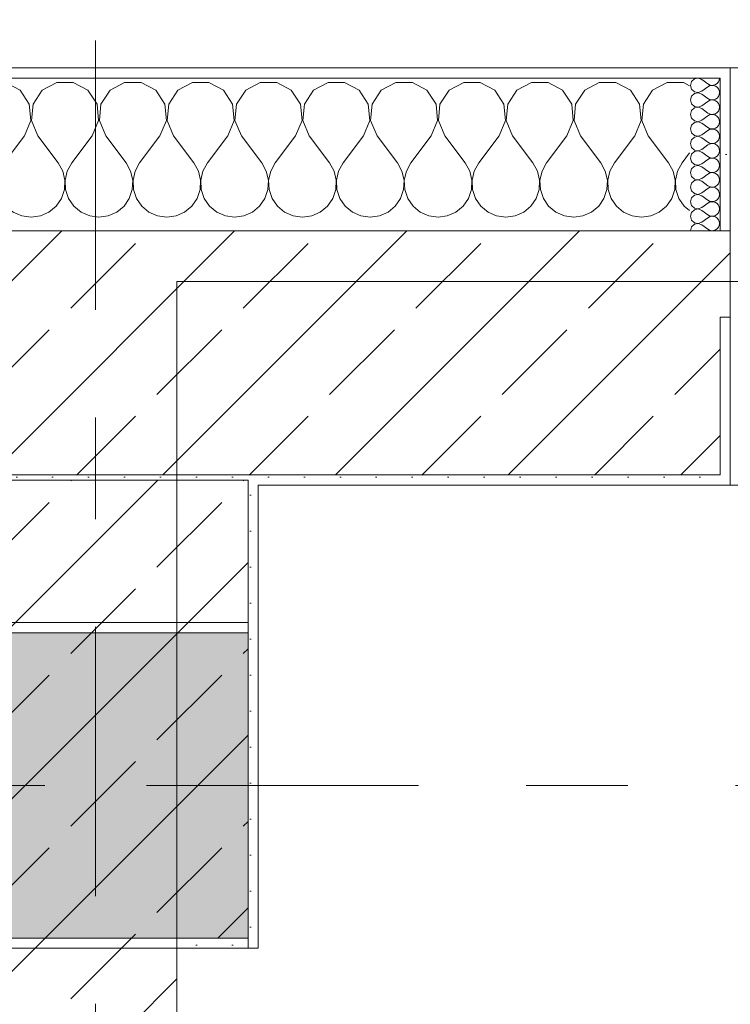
# Model space of a CAD drawing. Header units: metres. Extents: x -3.6 to 84.5, y -11 to 16.8.
# Tile 317 of 389: x 47.255 to 47.954, y 12.935 to 13.902. Entities that reach past the tile are written whole.
import ezdxf

# ---------------------------------------------------------------- set-up
doc = ezdxf.new("R2010")
doc.units = ezdxf.units.M
doc.header["$MEASUREMENT"] = 0
doc.linetypes.add('Achse', pattern=[0.2, 0.1, -0.05, 0, -0.05])
doc.linetypes.add('Strichlinie doppelt', pattern=[0.546806, 0.264583, -0.105833, 0.070556, -0.105833])
for name, color, linetype in [('451 - Universal.Achsen Raster', 7, 'Continuous'), ('604 - Struktur.Wand Aussen', 7, 'Continuous'), ('605 - Struktur.Wand Innen', 7, 'Continuous'), ('607 - Struktur.Stütze', 7, 'Continuous'), ('608 - Struktur.Träger', 7, 'Continuous'), ('610 - Struktur.Treppe_ Rampe', 7, 'Continuous')]:
    doc.layers.add(name, color=color, linetype=linetype)
pattern_1 = [(45, (0, 0), (-0.0848528, 0.0848528), []), (45, (-0.04243, 0.04243), (-0.0848528, 0.0848528), [0.09, -0.03])]
pattern_2 = [(45, (0, 0), (-0.01767767, 0.01767767), [0, -0.025])]
pattern_3 = [(0, (0, 0), (0, 0.08660254), [0, -0.05]), (0, (0.025, 0.0433), (0, 0.08660254), [0, -0.05])]

# ---------------------------------------------------------------- blocks, each defined once
blk = doc.blocks.new('*X43')
at = {"layer": '604 - Struktur.Wand Aussen', "color": 7, "linetype": 'Continuous', "lineweight": 5}
for p, q in [((46.75855, 13.84066), (46.75, 13.83608)), ((46.77479, 13.84066), (46.75855, 13.84066)), ((46.7891, 13.83299), (46.77479, 13.84066)), ((46.82521, 13.84066), (46.8109, 13.83299)), ((46.84145, 13.84066), (46.82521, 13.84066)), ((46.85576, 13.83299), (46.84145, 13.84066)), ((46.89188, 13.84066), (46.87757, 13.83299)), ((46.90812, 13.84066), (46.89188, 13.84066)), ((46.92243, 13.83299), (46.90812, 13.84066)), ((46.95855, 13.84066), (46.94424, 13.83299)), ((46.97479, 13.84066), (46.95855, 13.84066)), ((46.9891, 13.83299), (46.97479, 13.84066)), ((47.02521, 13.84066), (47.0109, 13.83299)), ((47.04145, 13.84066), (47.02521, 13.84066)), ((47.05576, 13.83299), (47.04145, 13.84066)), ((47.09188, 13.84066), (47.07757, 13.83299)), ((47.10812, 13.84066), (47.09188, 13.84066)), ((47.12243, 13.83299), (47.10812, 13.84066)), ((47.15855, 13.84066), (47.14424, 13.83299)), ((47.17479, 13.84066), (47.15855, 13.84066)), ((47.1891, 13.83299), (47.17479, 13.84066)), ((47.22521, 13.84066), (47.2109, 13.83299)), ((47.24145, 13.84066), (47.22521, 13.84066)), ((47.25576, 13.83299), (47.24145, 13.84066)), ((47.29188, 13.84066), (47.27757, 13.83299)), ((47.30812, 13.84066), (47.29188, 13.84066)), ((47.32243, 13.83299), (47.30812, 13.84066)), ((47.35855, 13.84066), (47.34424, 13.83299)), ((47.37479, 13.84066), (47.35855, 13.84066)), ((47.3891, 13.83299), (47.37479, 13.84066)), ((47.42521, 13.84066), (47.4109, 13.83299)), ((47.44145, 13.84066), (47.42521, 13.84066)), ((47.45576, 13.83299), (47.44145, 13.84066)), ((47.49188, 13.84066), (47.47757, 13.83299)), ((47.50812, 13.84066), (47.49188, 13.84066)), ((47.52243, 13.83299), (47.50812, 13.84066)), ((47.55855, 13.84066), (47.54424, 13.83299)), ((47.57479, 13.84066), (47.55855, 13.84066)), ((47.5891, 13.83299), (47.57479, 13.84066)), ((47.62521, 13.84066), (47.6109, 13.83299)), ((47.64145, 13.84066), (47.62521, 13.84066)), ((47.65576, 13.83299), (47.64145, 13.84066)), ((47.69188, 13.84066), (47.67757, 13.83299)), ((47.70812, 13.84066), (47.69188, 13.84066)), ((47.72243, 13.83299), (47.70812, 13.84066)), ((47.75855, 13.84066), (47.74424, 13.83299)), ((47.77479, 13.84066), (47.75855, 13.84066)), ((47.7891, 13.83299), (47.77479, 13.84066)), ((47.82521, 13.84066), (47.8109, 13.83299)), ((47.84145, 13.84066), (47.82521, 13.84066)), ((47.85576, 13.83299), (47.84145, 13.84066)), ((47.89188, 13.84066), (47.87757, 13.83299)), ((47.90812, 13.84066), (47.89188, 13.84066)), ((47.91399, 13.83752), (47.90812, 13.84066)), ((46.79808, 13.81947), (46.7891, 13.83299)), ((46.8109, 13.83299), (46.80192, 13.81947)), ((46.86475, 13.81947), (46.85576, 13.83299)), ((46.87757, 13.83299), (46.86858, 13.81947)), ((46.93142, 13.81947), (46.92243, 13.83299)), ((46.94424, 13.83299), (46.93525, 13.81947)), ((46.99808, 13.81947), (46.9891, 13.83299)), ((47.0109, 13.83299), (47.00192, 13.81947)), ((47.06475, 13.81947), (47.05576, 13.83299)), ((47.07757, 13.83299), (47.06858, 13.81947)), ((47.13142, 13.81947), (47.12243, 13.83299)), ((47.14424, 13.83299), (47.13525, 13.81947)), ((47.19808, 13.81947), (47.1891, 13.83299)), ((47.2109, 13.83299), (47.20192, 13.81947)), ((47.26475, 13.81947), (47.25576, 13.83299)), ((47.27757, 13.83299), (47.26858, 13.81947)), ((47.33142, 13.81947), (47.32243, 13.83299)), ((47.34424, 13.83299), (47.33525, 13.81947)), ((47.39808, 13.81947), (47.3891, 13.83299)), ((47.4109, 13.83299), (47.40192, 13.81947)), ((47.46475, 13.81947), (47.45576, 13.83299)), ((47.47757, 13.83299), (47.46858, 13.81947)), ((47.53142, 13.81947), (47.52243, 13.83299)), ((47.54424, 13.83299), (47.53525, 13.81947)), ((47.59808, 13.81947), (47.5891, 13.83299)), ((47.6109, 13.83299), (47.60192, 13.81947)), ((47.66475, 13.81947), (47.65576, 13.83299)), ((47.67757, 13.83299), (47.66858, 13.81947)), ((47.73142, 13.81947), (47.72243, 13.83299)), ((47.74424, 13.83299), (47.73525, 13.81947)), ((47.79808, 13.81947), (47.7891, 13.83299)), ((47.8109, 13.83299), (47.80192, 13.81947)), ((47.86475, 13.81947), (47.85576, 13.83299)), ((47.87757, 13.83299), (47.86858, 13.81947)), ((46.79962, 13.8033), (46.79808, 13.81947)), ((46.80192, 13.81947), (46.80038, 13.8033)), ((46.86629, 13.8033), (46.86475, 13.81947)), ((46.86858, 13.81947), (46.86705, 13.8033)), ((46.93295, 13.8033), (46.93142, 13.81947)), ((46.93525, 13.81947), (46.93371, 13.8033)), ((46.99962, 13.8033), (46.99808, 13.81947)), ((47.00192, 13.81947), (47.00038, 13.8033)), ((47.06629, 13.8033), (47.06475, 13.81947)), ((47.06858, 13.81947), (47.06705, 13.8033)), ((47.13295, 13.8033), (47.13142, 13.81947)), ((47.13525, 13.81947), (47.13371, 13.8033)), ((47.19962, 13.8033), (47.19808, 13.81947)), ((47.20192, 13.81947), (47.20038, 13.8033)), ((47.26629, 13.8033), (47.26475, 13.81947)), ((47.26858, 13.81947), (47.26705, 13.8033)), ((47.33295, 13.8033), (47.33142, 13.81947)), ((47.33525, 13.81947), (47.33371, 13.8033)), ((47.39962, 13.8033), (47.39808, 13.81947)), ((47.40192, 13.81947), (47.40038, 13.8033)), ((47.46629, 13.8033), (47.46475, 13.81947)), ((47.46858, 13.81947), (47.46705, 13.8033)), ((47.53295, 13.8033), (47.53142, 13.81947)), ((47.53525, 13.81947), (47.53371, 13.8033)), ((47.59962, 13.8033), (47.59808, 13.81947)), ((47.60192, 13.81947), (47.60038, 13.8033)), ((47.66629, 13.8033), (47.66475, 13.81947)), ((47.66858, 13.81947), (47.66705, 13.8033)), ((47.73295, 13.8033), (47.73142, 13.81947)), ((47.73525, 13.81947), (47.73371, 13.8033)), ((47.79962, 13.8033), (47.79808, 13.81947)), ((47.80192, 13.81947), (47.80038, 13.8033)), ((47.86629, 13.8033), (47.86475, 13.81947)), ((47.86858, 13.81947), (47.86705, 13.8033)), ((46.79333, 13.78833), (46.79962, 13.8033)), ((46.80038, 13.8033), (46.80667, 13.78833)), ((46.86, 13.78833), (46.86629, 13.8033)), ((46.86705, 13.8033), (46.87333, 13.78833)), ((46.92667, 13.78833), (46.93295, 13.8033)), ((46.93371, 13.8033), (46.94, 13.78833)), ((46.99333, 13.78833), (46.99962, 13.8033)), ((47.00038, 13.8033), (47.00667, 13.78833)), ((47.06, 13.78833), (47.06629, 13.8033)), ((47.06705, 13.8033), (47.07333, 13.78833)), ((47.12667, 13.78833), (47.13295, 13.8033)), ((47.13371, 13.8033), (47.14, 13.78833)), ((47.19333, 13.78833), (47.19962, 13.8033)), ((47.20038, 13.8033), (47.20667, 13.78833)), ((47.26, 13.78833), (47.26629, 13.8033)), ((47.26705, 13.8033), (47.27333, 13.78833)), ((47.32667, 13.78833), (47.33295, 13.8033)), ((47.33371, 13.8033), (47.34, 13.78833)), ((47.39333, 13.78833), (47.39962, 13.8033)), ((47.40038, 13.8033), (47.40667, 13.78833)), ((47.46, 13.78833), (47.46629, 13.8033)), ((47.46705, 13.8033), (47.47333, 13.78833)), ((47.52667, 13.78833), (47.53295, 13.8033)), ((47.53371, 13.8033), (47.54, 13.78833)), ((47.59333, 13.78833), (47.59962, 13.8033)), ((47.60038, 13.8033), (47.60667, 13.78833)), ((47.66, 13.78833), (47.66629, 13.8033)), ((47.66705, 13.8033), (47.67333, 13.78833)), ((47.72667, 13.78833), (47.73295, 13.8033)), ((47.73371, 13.8033), (47.74, 13.78833)), ((47.79333, 13.78833), (47.79962, 13.8033)), ((47.80038, 13.8033), (47.80667, 13.78833)), ((47.86, 13.78833), (47.86629, 13.8033)), ((47.86705, 13.8033), (47.87333, 13.78833)), ((46.79333, 13.78833), (46.77333, 13.76167)), ((46.80667, 13.78833), (46.82667, 13.76167)), ((46.86, 13.78833), (46.84, 13.76167)), ((46.87333, 13.78833), (46.89333, 13.76167)), ((46.92667, 13.78833), (46.90667, 13.76167)), ((46.94, 13.78833), (46.96, 13.76167)), ((46.99333, 13.78833), (46.97333, 13.76167)), ((47.00667, 13.78833), (47.02667, 13.76167)), ((47.06, 13.78833), (47.04, 13.76167)), ((47.07333, 13.78833), (47.09333, 13.76167)), ((47.12667, 13.78833), (47.10667, 13.76167)), ((47.14, 13.78833), (47.16, 13.76167)), ((47.19333, 13.78833), (47.17333, 13.76167)), ((47.20667, 13.78833), (47.22667, 13.76167)), ((47.26, 13.78833), (47.24, 13.76167)), ((47.27333, 13.78833), (47.29333, 13.76167)), ((47.32667, 13.78833), (47.30667, 13.76167)), ((47.34, 13.78833), (47.36, 13.76167)), ((47.39333, 13.78833), (47.37333, 13.76167)), ((47.40667, 13.78833), (47.42667, 13.76167)), ((47.46, 13.78833), (47.44, 13.76167)), ((47.47333, 13.78833), (47.49333, 13.76167)), ((47.52667, 13.78833), (47.50667, 13.76167)), ((47.54, 13.78833), (47.56, 13.76167)), ((47.59333, 13.78833), (47.57333, 13.76167)), ((47.60667, 13.78833), (47.62667, 13.76167)), ((47.66, 13.78833), (47.64, 13.76167)), ((47.67333, 13.78833), (47.69333, 13.76167)), ((47.72667, 13.78833), (47.70667, 13.76167)), ((47.74, 13.78833), (47.76, 13.76167)), ((47.79333, 13.78833), (47.77333, 13.76167)), ((47.80667, 13.78833), (47.82667, 13.76167)), ((47.86, 13.78833), (47.84, 13.76167)), ((47.87333, 13.78833), (47.89333, 13.76167)), ((46.75, 13.775), (46.76, 13.76167)), ((47.91399, 13.77143), (47.90667, 13.76167)), ((46.76445, 13.75362), (46.76, 13.76167)), ((46.77333, 13.76167), (46.76888, 13.75362)), ((46.83112, 13.75362), (46.82667, 13.76167)), ((46.84, 13.76167), (46.83555, 13.75362)), ((46.89778, 13.75362), (46.89333, 13.76167)), ((46.90667, 13.76167), (46.90222, 13.75362)), ((46.96445, 13.75362), (46.96, 13.76167)), ((46.97333, 13.76167), (46.96888, 13.75362)), ((47.03112, 13.75362), (47.02667, 13.76167)), ((47.04, 13.76167), (47.03555, 13.75362)), ((47.09778, 13.75362), (47.09333, 13.76167)), ((47.10667, 13.76167), (47.10222, 13.75362)), ((47.16445, 13.75362), (47.16, 13.76167)), ((47.17333, 13.76167), (47.16888, 13.75362)), ((47.23112, 13.75362), (47.22667, 13.76167)), ((47.24, 13.76167), (47.23555, 13.75362)), ((47.29778, 13.75362), (47.29333, 13.76167)), ((47.30667, 13.76167), (47.30222, 13.75362)), ((47.36445, 13.75362), (47.36, 13.76167)), ((47.37333, 13.76167), (47.36888, 13.75362)), ((47.43112, 13.75362), (47.42667, 13.76167)), ((47.44, 13.76167), (47.43555, 13.75362)), ((47.49778, 13.75362), (47.49333, 13.76167)), ((47.50667, 13.76167), (47.50222, 13.75362)), ((47.56445, 13.75362), (47.56, 13.76167)), ((47.57333, 13.76167), (47.56888, 13.75362)), ((47.63112, 13.75362), (47.62667, 13.76167)), ((47.64, 13.76167), (47.63555, 13.75362)), ((47.69778, 13.75362), (47.69333, 13.76167)), ((47.70667, 13.76167), (47.70222, 13.75362)), ((47.76445, 13.75362), (47.76, 13.76167)), ((47.77333, 13.76167), (47.76888, 13.75362)), ((47.83112, 13.75362), (47.82667, 13.76167)), ((47.84, 13.76167), (47.83555, 13.75362)), ((47.89778, 13.75362), (47.89333, 13.76167)), ((47.90667, 13.76167), (47.90222, 13.75362)), ((46.76653, 13.74466), (46.76445, 13.75362)), ((46.76888, 13.75362), (46.7668, 13.74466)), ((46.8332, 13.74466), (46.83112, 13.75362)), ((46.83555, 13.75362), (46.83347, 13.74466)), ((46.89987, 13.74466), (46.89778, 13.75362)), ((46.90222, 13.75362), (46.90013, 13.74466)), ((46.96653, 13.74466), (46.96445, 13.75362)), ((46.96888, 13.75362), (46.9668, 13.74466)), ((47.0332, 13.74466), (47.03112, 13.75362)), ((47.03555, 13.75362), (47.03347, 13.74466)), ((47.09987, 13.74466), (47.09778, 13.75362)), ((47.10222, 13.75362), (47.10013, 13.74466)), ((47.16653, 13.74466), (47.16445, 13.75362)), ((47.16888, 13.75362), (47.1668, 13.74466)), ((47.2332, 13.74466), (47.23112, 13.75362)), ((47.23555, 13.75362), (47.23347, 13.74466)), ((47.29987, 13.74466), (47.29778, 13.75362)), ((47.30222, 13.75362), (47.30013, 13.74466)), ((47.36653, 13.74466), (47.36445, 13.75362)), ((47.36888, 13.75362), (47.3668, 13.74466)), ((47.4332, 13.74466), (47.43112, 13.75362)), ((47.43555, 13.75362), (47.43347, 13.74466)), ((47.49987, 13.74466), (47.49778, 13.75362)), ((47.50222, 13.75362), (47.50013, 13.74466)), ((47.56653, 13.74466), (47.56445, 13.75362)), ((47.56888, 13.75362), (47.5668, 13.74466)), ((47.6332, 13.74466), (47.63112, 13.75362)), ((47.63555, 13.75362), (47.63347, 13.74466)), ((47.69987, 13.74466), (47.69778, 13.75362)), ((47.70222, 13.75362), (47.70013, 13.74466)), ((47.76653, 13.74466), (47.76445, 13.75362)), ((47.76888, 13.75362), (47.7668, 13.74466)), ((47.8332, 13.74466), (47.83112, 13.75362)), ((47.83555, 13.75362), (47.83347, 13.74466)), ((47.89987, 13.74466), (47.89778, 13.75362)), ((47.90222, 13.75362), (47.90013, 13.74466)), ((46.76609, 13.73547), (46.76653, 13.74466)), ((46.7668, 13.74466), (46.76725, 13.73547)), ((46.83275, 13.73547), (46.8332, 13.74466)), ((46.83347, 13.74466), (46.83391, 13.73547)), ((46.89942, 13.73547), (46.89987, 13.74466)), ((46.90013, 13.74466), (46.90058, 13.73547)), ((46.96609, 13.73547), (46.96653, 13.74466)), ((46.9668, 13.74466), (46.96725, 13.73547)), ((47.03275, 13.73547), (47.0332, 13.74466)), ((47.03347, 13.74466), (47.03391, 13.73547)), ((47.09942, 13.73547), (47.09987, 13.74466)), ((47.10013, 13.74466), (47.10058, 13.73547)), ((47.16609, 13.73547), (47.16653, 13.74466)), ((47.1668, 13.74466), (47.16725, 13.73547)), ((47.23275, 13.73547), (47.2332, 13.74466)), ((47.23347, 13.74466), (47.23391, 13.73547)), ((47.29942, 13.73547), (47.29987, 13.74466)), ((47.30013, 13.74466), (47.30058, 13.73547)), ((47.36609, 13.73547), (47.36653, 13.74466)), ((47.3668, 13.74466), (47.36725, 13.73547)), ((47.43275, 13.73547), (47.4332, 13.74466)), ((47.43347, 13.74466), (47.43391, 13.73547)), ((47.49942, 13.73547), (47.49987, 13.74466)), ((47.50013, 13.74466), (47.50058, 13.73547)), ((47.56609, 13.73547), (47.56653, 13.74466)), ((47.5668, 13.74466), (47.56725, 13.73547)), ((47.63275, 13.73547), (47.6332, 13.74466)), ((47.63347, 13.74466), (47.63391, 13.73547)), ((47.69942, 13.73547), (47.69987, 13.74466)), ((47.70013, 13.74466), (47.70058, 13.73547)), ((47.76609, 13.73547), (47.76653, 13.74466)), ((47.7668, 13.74466), (47.76725, 13.73547)), ((47.83275, 13.73547), (47.8332, 13.74466)), ((47.83347, 13.74466), (47.83391, 13.73547)), ((47.89942, 13.73547), (47.89987, 13.74466)), ((47.90013, 13.74466), (47.90058, 13.73547)), ((46.76315, 13.72676), (46.76609, 13.73547)), ((46.76725, 13.73547), (46.77019, 13.72676)), ((46.82981, 13.72676), (46.83275, 13.73547)), ((46.83391, 13.73547), (46.83685, 13.72676)), ((46.89648, 13.72676), (46.89942, 13.73547)), ((46.90058, 13.73547), (46.90352, 13.72676)), ((46.96315, 13.72676), (46.96609, 13.73547)), ((46.96725, 13.73547), (46.97019, 13.72676)), ((47.02981, 13.72676), (47.03275, 13.73547)), ((47.03391, 13.73547), (47.03685, 13.72676)), ((47.09648, 13.72676), (47.09942, 13.73547)), ((47.10058, 13.73547), (47.10352, 13.72676)), ((47.16315, 13.72676), (47.16609, 13.73547)), ((47.16725, 13.73547), (47.17019, 13.72676)), ((47.22981, 13.72676), (47.23275, 13.73547)), ((47.23391, 13.73547), (47.23685, 13.72676)), ((47.29648, 13.72676), (47.29942, 13.73547)), ((47.30058, 13.73547), (47.30352, 13.72676)), ((47.36315, 13.72676), (47.36609, 13.73547)), ((47.36725, 13.73547), (47.37019, 13.72676)), ((47.42981, 13.72676), (47.43275, 13.73547)), ((47.43391, 13.73547), (47.43685, 13.72676)), ((47.49648, 13.72676), (47.49942, 13.73547)), ((47.50058, 13.73547), (47.50352, 13.72676)), ((47.56315, 13.72676), (47.56609, 13.73547)), ((47.56725, 13.73547), (47.57019, 13.72676)), ((47.62981, 13.72676), (47.63275, 13.73547)), ((47.63391, 13.73547), (47.63685, 13.72676)), ((47.69648, 13.72676), (47.69942, 13.73547)), ((47.70058, 13.73547), (47.70352, 13.72676)), ((47.76315, 13.72676), (47.76609, 13.73547)), ((47.76725, 13.73547), (47.77019, 13.72676)), ((47.82981, 13.72676), (47.83275, 13.73547)), ((47.83391, 13.73547), (47.83685, 13.72676)), ((47.89648, 13.72676), (47.89942, 13.73547)), ((47.90058, 13.73547), (47.90352, 13.72676)), ((46.75794, 13.71918), (46.76315, 13.72676)), ((46.77019, 13.72676), (46.77539, 13.71918)), ((46.82461, 13.71918), (46.82981, 13.72676)), ((46.83685, 13.72676), (46.84206, 13.71918)), ((46.89127, 13.71918), (46.89648, 13.72676)), ((46.90352, 13.72676), (46.90873, 13.71918)), ((46.95794, 13.71918), (46.96315, 13.72676)), ((46.97019, 13.72676), (46.97539, 13.71918)), ((47.02461, 13.71918), (47.02981, 13.72676)), ((47.03685, 13.72676), (47.04206, 13.71918)), ((47.09127, 13.71918), (47.09648, 13.72676)), ((47.10352, 13.72676), (47.10873, 13.71918)), ((47.15794, 13.71918), (47.16315, 13.72676)), ((47.17019, 13.72676), (47.17539, 13.71918)), ((47.22461, 13.71918), (47.22981, 13.72676)), ((47.23685, 13.72676), (47.24206, 13.71918)), ((47.29127, 13.71918), (47.29648, 13.72676)), ((47.30352, 13.72676), (47.30873, 13.71918)), ((47.35794, 13.71918), (47.36315, 13.72676)), ((47.37019, 13.72676), (47.37539, 13.71918)), ((47.42461, 13.71918), (47.42981, 13.72676)), ((47.43685, 13.72676), (47.44206, 13.71918)), ((47.49127, 13.71918), (47.49648, 13.72676)), ((47.50352, 13.72676), (47.50873, 13.71918)), ((47.55794, 13.71918), (47.56315, 13.72676)), ((47.57019, 13.72676), (47.57539, 13.71918)), ((47.62461, 13.71918), (47.62981, 13.72676)), ((47.63685, 13.72676), (47.64206, 13.71918)), ((47.69127, 13.71918), (47.69648, 13.72676)), ((47.70352, 13.72676), (47.70873, 13.71918)), ((47.75794, 13.71918), (47.76315, 13.72676)), ((47.77019, 13.72676), (47.77539, 13.71918)), ((47.82461, 13.71918), (47.82981, 13.72676)), ((47.83685, 13.72676), (47.84206, 13.71918)), ((47.89127, 13.71918), (47.89648, 13.72676)), ((47.90352, 13.72676), (47.90873, 13.71918)), ((46.75, 13.71293), (46.75086, 13.71331)), ((46.75086, 13.71331), (46.75794, 13.71918)), ((46.77539, 13.71918), (46.78248, 13.71331)), ((46.78248, 13.71331), (46.79089, 13.7096)), ((46.80911, 13.7096), (46.81752, 13.71331)), ((46.81752, 13.71331), (46.82461, 13.71918)), ((46.84206, 13.71918), (46.84914, 13.71331)), ((46.84914, 13.71331), (46.85756, 13.7096)), ((46.87578, 13.7096), (46.88419, 13.71331)), ((46.88419, 13.71331), (46.89127, 13.71918)), ((46.90873, 13.71918), (46.91581, 13.71331)), ((46.91581, 13.71331), (46.92422, 13.7096)), ((46.94244, 13.7096), (46.95086, 13.71331)), ((46.95086, 13.71331), (46.95794, 13.71918)), ((46.97539, 13.71918), (46.98248, 13.71331)), ((46.98248, 13.71331), (46.99089, 13.7096)), ((47.00911, 13.7096), (47.01752, 13.71331)), ((47.01752, 13.71331), (47.02461, 13.71918)), ((47.04206, 13.71918), (47.04914, 13.71331)), ((47.04914, 13.71331), (47.05756, 13.7096)), ((47.07578, 13.7096), (47.08419, 13.71331)), ((47.08419, 13.71331), (47.09127, 13.71918)), ((47.10873, 13.71918), (47.11581, 13.71331)), ((47.11581, 13.71331), (47.12422, 13.7096)), ((47.14244, 13.7096), (47.15086, 13.71331)), ((47.15086, 13.71331), (47.15794, 13.71918)), ((47.17539, 13.71918), (47.18248, 13.71331)), ((47.18248, 13.71331), (47.19089, 13.7096)), ((47.20911, 13.7096), (47.21752, 13.71331)), ((47.21752, 13.71331), (47.22461, 13.71918)), ((47.24206, 13.71918), (47.24914, 13.71331)), ((47.24914, 13.71331), (47.25756, 13.7096)), ((47.27578, 13.7096), (47.28419, 13.71331)), ((47.28419, 13.71331), (47.29127, 13.71918)), ((47.30873, 13.71918), (47.31581, 13.71331)), ((47.31581, 13.71331), (47.32422, 13.7096)), ((47.34244, 13.7096), (47.35086, 13.71331)), ((47.35086, 13.71331), (47.35794, 13.71918)), ((47.37539, 13.71918), (47.38248, 13.71331)), ((47.38248, 13.71331), (47.39089, 13.7096)), ((47.40911, 13.7096), (47.41752, 13.71331)), ((47.41752, 13.71331), (47.42461, 13.71918)), ((47.44206, 13.71918), (47.44914, 13.71331)), ((47.44914, 13.71331), (47.45756, 13.7096)), ((47.47578, 13.7096), (47.48419, 13.71331)), ((47.48419, 13.71331), (47.49127, 13.71918)), ((47.50873, 13.71918), (47.51581, 13.71331)), ((47.51581, 13.71331), (47.52422, 13.7096)), ((47.54244, 13.7096), (47.55086, 13.71331)), ((47.55086, 13.71331), (47.55794, 13.71918)), ((47.57539, 13.71918), (47.58248, 13.71331)), ((47.58248, 13.71331), (47.59089, 13.7096)), ((47.60911, 13.7096), (47.61752, 13.71331)), ((47.61752, 13.71331), (47.62461, 13.71918)), ((47.64206, 13.71918), (47.64914, 13.71331)), ((47.64914, 13.71331), (47.65756, 13.7096)), ((47.67578, 13.7096), (47.68419, 13.71331)), ((47.68419, 13.71331), (47.69127, 13.71918)), ((47.70873, 13.71918), (47.71581, 13.71331)), ((47.71581, 13.71331), (47.72422, 13.7096)), ((47.74244, 13.7096), (47.75086, 13.71331)), ((47.75086, 13.71331), (47.75794, 13.71918)), ((47.77539, 13.71918), (47.78248, 13.71331)), ((47.78248, 13.71331), (47.79089, 13.7096)), ((47.80911, 13.7096), (47.81752, 13.71331)), ((47.81752, 13.71331), (47.82461, 13.71918)), ((47.84206, 13.71918), (47.84914, 13.71331)), ((47.84914, 13.71331), (47.85756, 13.7096)), ((47.87578, 13.7096), (47.88419, 13.71331)), ((47.88419, 13.71331), (47.89127, 13.71918)), ((47.90873, 13.71918), (47.91399, 13.71482)), ((46.79089, 13.7096), (46.8, 13.70833)), ((46.8, 13.70833), (46.80911, 13.7096)), ((46.85756, 13.7096), (46.86667, 13.70833)), ((46.86667, 13.70833), (46.87578, 13.7096)), ((46.92422, 13.7096), (46.93333, 13.70833)), ((46.93333, 13.70833), (46.94244, 13.7096)), ((46.99089, 13.7096), (47, 13.70833)), ((47, 13.70833), (47.00911, 13.7096)), ((47.05756, 13.7096), (47.06667, 13.70833)), ((47.06667, 13.70833), (47.07578, 13.7096)), ((47.12422, 13.7096), (47.13333, 13.70833)), ((47.13333, 13.70833), (47.14244, 13.7096)), ((47.19089, 13.7096), (47.2, 13.70833)), ((47.2, 13.70833), (47.20911, 13.7096)), ((47.25756, 13.7096), (47.26667, 13.70833)), ((47.26667, 13.70833), (47.27578, 13.7096)), ((47.32422, 13.7096), (47.33333, 13.70833)), ((47.33333, 13.70833), (47.34244, 13.7096)), ((47.39089, 13.7096), (47.4, 13.70833)), ((47.4, 13.70833), (47.40911, 13.7096)), ((47.45756, 13.7096), (47.46667, 13.70833)), ((47.46667, 13.70833), (47.47578, 13.7096)), ((47.52422, 13.7096), (47.53333, 13.70833)), ((47.53333, 13.70833), (47.54244, 13.7096)), ((47.59089, 13.7096), (47.6, 13.70833)), ((47.6, 13.70833), (47.60911, 13.7096)), ((47.65756, 13.7096), (47.66667, 13.70833)), ((47.66667, 13.70833), (47.67578, 13.7096)), ((47.72422, 13.7096), (47.73333, 13.70833)), ((47.73333, 13.70833), (47.74244, 13.7096)), ((47.79089, 13.7096), (47.8, 13.70833)), ((47.8, 13.70833), (47.80911, 13.7096)), ((47.85756, 13.7096), (47.86667, 13.70833)), ((47.86667, 13.70833), (47.87578, 13.7096))]:
    blk.add_line(p, q, dxfattribs=at)
blk = doc.blocks.new('*X80')
at = {"layer": '604 - Struktur.Wand Aussen', "color": 7, "linetype": 'Continuous', "lineweight": 5}
for p, q in [((47.91577, 13.84161), (47.9147, 13.83786)), ((47.9147, 13.83786), (47.91577, 13.8341)), ((47.91865, 13.84425), (47.91577, 13.84161)), ((47.92249, 13.84497), (47.91865, 13.84425)), ((47.92613, 13.84357), (47.92249, 13.84497)), ((47.92613, 13.84357), (47.93185, 13.83929)), ((47.92613, 13.83214), (47.93185, 13.83643)), ((47.93185, 13.83929), (47.93357, 13.83833)), ((47.93357, 13.83738), (47.93185, 13.83643)), ((47.93357, 13.83833), (47.93549, 13.83789)), ((47.93549, 13.83783), (47.93357, 13.83738)), ((47.93549, 13.83789), (47.93746, 13.83798)), ((47.93746, 13.83773), (47.93549, 13.83783)), ((47.93746, 13.83798), (47.93933, 13.83861)), ((47.93933, 13.8371), (47.93746, 13.83773)), ((47.93933, 13.83861), (47.94095, 13.83973)), ((47.94095, 13.83599), (47.93933, 13.8371)), ((47.94095, 13.83973), (47.94221, 13.84124)), ((47.94221, 13.83447), (47.94095, 13.83599)), ((47.94221, 13.84124), (47.943, 13.84305)), ((47.943, 13.84305), (47.94327, 13.845)), ((47.91577, 13.82733), (47.9147, 13.82357)), ((47.91577, 13.8341), (47.91865, 13.83147)), ((47.91865, 13.82996), (47.91577, 13.82733)), ((47.91865, 13.83147), (47.92249, 13.83074)), ((47.92249, 13.83069), (47.91865, 13.82996)), ((47.92249, 13.83074), (47.92613, 13.83214)), ((47.92613, 13.82929), (47.92249, 13.83069)), ((47.92613, 13.82929), (47.93185, 13.825)), ((47.94095, 13.82544), (47.94221, 13.82696)), ((47.943, 13.83267), (47.94221, 13.83447)), ((47.94221, 13.82696), (47.943, 13.82876)), ((47.94327, 13.83071), (47.943, 13.83267)), ((47.943, 13.82876), (47.94327, 13.83071)), ((47.9147, 13.82357), (47.91577, 13.81982)), ((47.91577, 13.81982), (47.91865, 13.81718)), ((47.91865, 13.81718), (47.92249, 13.81646)), ((47.92249, 13.8164), (47.91865, 13.81567)), ((47.92249, 13.81646), (47.92613, 13.81786)), ((47.92613, 13.815), (47.92249, 13.8164)), ((47.92613, 13.81786), (47.93185, 13.82214)), ((47.93185, 13.825), (47.93357, 13.82405)), ((47.93357, 13.8231), (47.93185, 13.82214)), ((47.93357, 13.82405), (47.93549, 13.8236)), ((47.93549, 13.82354), (47.93357, 13.8231)), ((47.93549, 13.8236), (47.93746, 13.8237)), ((47.93746, 13.82345), (47.93549, 13.82354)), ((47.93746, 13.8237), (47.93933, 13.82433)), ((47.93933, 13.82282), (47.93746, 13.82345)), ((47.93933, 13.82433), (47.94095, 13.82544)), ((47.94095, 13.8217), (47.93933, 13.82282)), ((47.94221, 13.82018), (47.94095, 13.8217)), ((47.943, 13.81838), (47.94221, 13.82018)), ((47.94327, 13.81643), (47.943, 13.81838)), ((47.943, 13.81448), (47.94327, 13.81643)), ((47.91577, 13.81304), (47.9147, 13.80929)), ((47.9147, 13.80929), (47.91577, 13.80553)), ((47.91865, 13.81567), (47.91577, 13.81304)), ((47.92613, 13.815), (47.93185, 13.81071)), ((47.92613, 13.80357), (47.93185, 13.80786)), ((47.93185, 13.81071), (47.93357, 13.80976)), ((47.93357, 13.80881), (47.93185, 13.80786)), ((47.93357, 13.80976), (47.93549, 13.80931)), ((47.93549, 13.80926), (47.93357, 13.80881)), ((47.93549, 13.80931), (47.93746, 13.80941)), ((47.93746, 13.80916), (47.93549, 13.80926)), ((47.93746, 13.80941), (47.93933, 13.81004)), ((47.93933, 13.80853), (47.93746, 13.80916)), ((47.93933, 13.81004), (47.94095, 13.81116)), ((47.94095, 13.80742), (47.93933, 13.80853)), ((47.94095, 13.81116), (47.94221, 13.81267)), ((47.94221, 13.8059), (47.94095, 13.80742)), ((47.94221, 13.81267), (47.943, 13.81448)), ((47.91577, 13.79876), (47.9147, 13.795)), ((47.91577, 13.80553), (47.91865, 13.8029)), ((47.91865, 13.80139), (47.91577, 13.79876)), ((47.91865, 13.8029), (47.92249, 13.80217)), ((47.92249, 13.80211), (47.91865, 13.80139)), ((47.92249, 13.80217), (47.92613, 13.80357)), ((47.92613, 13.80071), (47.92249, 13.80211)), ((47.92613, 13.80071), (47.93185, 13.79643)), ((47.94095, 13.79687), (47.94221, 13.79839)), ((47.943, 13.80409), (47.94221, 13.8059)), ((47.94221, 13.79839), (47.943, 13.80019)), ((47.94327, 13.80214), (47.943, 13.80409)), ((47.943, 13.80019), (47.94327, 13.80214)), ((47.9147, 13.795), (47.91577, 13.79124)), ((47.91577, 13.79124), (47.91865, 13.78861)), ((47.91865, 13.78861), (47.92249, 13.78789)), ((47.92249, 13.78783), (47.91865, 13.7871)), ((47.92249, 13.78789), (47.92613, 13.78929)), ((47.92613, 13.78643), (47.92249, 13.78783)), ((47.92613, 13.78929), (47.93185, 13.79357)), ((47.93185, 13.79643), (47.93357, 13.79547)), ((47.93357, 13.79453), (47.93185, 13.79357)), ((47.93357, 13.79547), (47.93549, 13.79503)), ((47.93549, 13.79497), (47.93357, 13.79453)), ((47.93549, 13.79503), (47.93746, 13.79512)), ((47.93746, 13.79488), (47.93549, 13.79497)), ((47.93746, 13.79512), (47.93933, 13.79575)), ((47.93933, 13.79425), (47.93746, 13.79488)), ((47.93933, 13.79575), (47.94095, 13.79687)), ((47.94095, 13.79313), (47.93933, 13.79425)), ((47.94221, 13.79161), (47.94095, 13.79313)), ((47.943, 13.78981), (47.94221, 13.79161)), ((47.94327, 13.78786), (47.943, 13.78981)), ((47.943, 13.78591), (47.94327, 13.78786)), ((47.91577, 13.78447), (47.9147, 13.78071)), ((47.9147, 13.78071), (47.91577, 13.77696)), ((47.91865, 13.7871), (47.91577, 13.78447)), ((47.92613, 13.78643), (47.93185, 13.78214)), ((47.92613, 13.775), (47.93185, 13.77929)), ((47.93185, 13.78214), (47.93357, 13.78119)), ((47.93357, 13.78024), (47.93185, 13.77929)), ((47.93357, 13.78119), (47.93549, 13.78074)), ((47.93549, 13.78069), (47.93357, 13.78024)), ((47.93549, 13.78074), (47.93746, 13.78084)), ((47.93746, 13.78059), (47.93549, 13.78069)), ((47.93746, 13.78084), (47.93933, 13.78147)), ((47.93933, 13.77996), (47.93746, 13.78059)), ((47.93933, 13.78147), (47.94095, 13.78258)), ((47.94095, 13.77884), (47.93933, 13.77996)), ((47.94095, 13.78258), (47.94221, 13.7841)), ((47.94221, 13.77733), (47.94095, 13.77884)), ((47.94221, 13.7841), (47.943, 13.78591)), ((47.91577, 13.77018), (47.9147, 13.76643)), ((47.91577, 13.77696), (47.91865, 13.77433)), ((47.91865, 13.77282), (47.91577, 13.77018)), ((47.91865, 13.77433), (47.92249, 13.7736)), ((47.92249, 13.77354), (47.91865, 13.77282)), ((47.92249, 13.7736), (47.92613, 13.775)), ((47.92613, 13.77214), (47.92249, 13.77354)), ((47.92613, 13.77214), (47.93185, 13.76786)), ((47.93933, 13.76718), (47.94095, 13.7683)), ((47.94095, 13.7683), (47.94221, 13.76982)), ((47.943, 13.77552), (47.94221, 13.77733)), ((47.94221, 13.76982), (47.943, 13.77162)), ((47.94327, 13.77357), (47.943, 13.77552)), ((47.943, 13.77162), (47.94327, 13.77357)), ((47.9147, 13.76643), (47.91577, 13.76267)), ((47.91577, 13.76267), (47.91865, 13.76004)), ((47.91865, 13.75853), (47.91577, 13.7559)), ((47.91865, 13.76004), (47.92249, 13.75931)), ((47.92249, 13.75926), (47.91865, 13.75853)), ((47.92249, 13.75931), (47.92613, 13.76071)), ((47.92613, 13.75786), (47.92249, 13.75926)), ((47.92613, 13.76071), (47.93185, 13.765)), ((47.93185, 13.76786), (47.93357, 13.7669)), ((47.93357, 13.76595), (47.93185, 13.765)), ((47.93357, 13.7669), (47.93549, 13.76646)), ((47.93549, 13.7664), (47.93357, 13.76595)), ((47.93549, 13.76646), (47.93746, 13.76655)), ((47.93746, 13.7663), (47.93549, 13.7664)), ((47.93746, 13.76655), (47.93933, 13.76718)), ((47.93933, 13.76567), (47.93746, 13.7663)), ((47.94095, 13.76456), (47.93933, 13.76567)), ((47.94221, 13.76304), (47.94095, 13.76456)), ((47.943, 13.76124), (47.94221, 13.76304)), ((47.94327, 13.75929), (47.943, 13.76124)), ((47.943, 13.75733), (47.94327, 13.75929)), ((47.91577, 13.7559), (47.9147, 13.75214)), ((47.9147, 13.75214), (47.91577, 13.74839)), ((47.92613, 13.75786), (47.93185, 13.75357)), ((47.92613, 13.74643), (47.93185, 13.75071)), ((47.93185, 13.75357), (47.93357, 13.75262)), ((47.93357, 13.75167), (47.93185, 13.75071)), ((47.93357, 13.75262), (47.93549, 13.75217)), ((47.93549, 13.75211), (47.93357, 13.75167)), ((47.93549, 13.75217), (47.93746, 13.75227)), ((47.93746, 13.75202), (47.93549, 13.75211)), ((47.93746, 13.75227), (47.93933, 13.7529)), ((47.93933, 13.75139), (47.93746, 13.75202)), ((47.93933, 13.7529), (47.94095, 13.75401)), ((47.94095, 13.75027), (47.93933, 13.75139)), ((47.94095, 13.75401), (47.94221, 13.75553)), ((47.94221, 13.74876), (47.94095, 13.75027)), ((47.94221, 13.75553), (47.943, 13.75733)), ((47.943, 13.74695), (47.94221, 13.74876)), ((47.91577, 13.74161), (47.9147, 13.73786)), ((47.91577, 13.74839), (47.91865, 13.74575)), ((47.91865, 13.74425), (47.91577, 13.74161)), ((47.91865, 13.74575), (47.92249, 13.74503)), ((47.92249, 13.74497), (47.91865, 13.74425)), ((47.92249, 13.74503), (47.92613, 13.74643)), ((47.92613, 13.74357), (47.92249, 13.74497)), ((47.92613, 13.74357), (47.93185, 13.73929)), ((47.93185, 13.73929), (47.93357, 13.73833)), ((47.93933, 13.73861), (47.94095, 13.73973)), ((47.94095, 13.73973), (47.94221, 13.74124)), ((47.94221, 13.74124), (47.943, 13.74305)), ((47.94327, 13.745), (47.943, 13.74695)), ((47.943, 13.74305), (47.94327, 13.745)), ((47.9147, 13.73786), (47.91577, 13.7341)), ((47.91577, 13.7341), (47.91865, 13.73147)), ((47.91865, 13.72996), (47.91577, 13.72733)), ((47.91865, 13.73147), (47.92249, 13.73074)), ((47.92249, 13.73069), (47.91865, 13.72996)), ((47.92249, 13.73074), (47.92613, 13.73214)), ((47.92613, 13.72929), (47.92249, 13.73069)), ((47.92613, 13.73214), (47.93185, 13.73643)), ((47.92613, 13.72929), (47.93185, 13.725)), ((47.93357, 13.73738), (47.93185, 13.73643)), ((47.93357, 13.73833), (47.93549, 13.73789)), ((47.93549, 13.73783), (47.93357, 13.73738)), ((47.93549, 13.73789), (47.93746, 13.73798)), ((47.93746, 13.73773), (47.93549, 13.73783)), ((47.93746, 13.73798), (47.93933, 13.73861)), ((47.93933, 13.7371), (47.93746, 13.73773)), ((47.94095, 13.73599), (47.93933, 13.7371)), ((47.94221, 13.73447), (47.94095, 13.73599)), ((47.943, 13.73267), (47.94221, 13.73447)), ((47.94327, 13.73071), (47.943, 13.73267)), ((47.943, 13.72876), (47.94327, 13.73071)), ((47.91577, 13.72733), (47.9147, 13.72357)), ((47.9147, 13.72357), (47.91577, 13.71982)), ((47.91577, 13.71982), (47.91865, 13.71718)), ((47.92613, 13.71786), (47.93185, 13.72214)), ((47.93185, 13.725), (47.93357, 13.72405)), ((47.93357, 13.7231), (47.93185, 13.72214)), ((47.93357, 13.72405), (47.93549, 13.7236)), ((47.93549, 13.72354), (47.93357, 13.7231)), ((47.93549, 13.7236), (47.93746, 13.7237)), ((47.93746, 13.72345), (47.93549, 13.72354)), ((47.93746, 13.7237), (47.93933, 13.72433)), ((47.93933, 13.72282), (47.93746, 13.72345)), ((47.93933, 13.72433), (47.94095, 13.72544)), ((47.94095, 13.7217), (47.93933, 13.72282)), ((47.94095, 13.72544), (47.94221, 13.72696)), ((47.94221, 13.72018), (47.94095, 13.7217)), ((47.94221, 13.72696), (47.943, 13.72876)), ((47.943, 13.71838), (47.94221, 13.72018)), ((47.91577, 13.71304), (47.9147, 13.70929)), ((47.91865, 13.71567), (47.91577, 13.71304)), ((47.91865, 13.71718), (47.92249, 13.71646)), ((47.92249, 13.7164), (47.91865, 13.71567)), ((47.92249, 13.71646), (47.92613, 13.71786)), ((47.92613, 13.715), (47.92249, 13.7164)), ((47.92613, 13.715), (47.93185, 13.71071)), ((47.93185, 13.71071), (47.93357, 13.70976)), ((47.93746, 13.70941), (47.93933, 13.71004)), ((47.93933, 13.71004), (47.94095, 13.71116)), ((47.94095, 13.71116), (47.94221, 13.71267)), ((47.94221, 13.71267), (47.943, 13.71448)), ((47.94327, 13.71643), (47.943, 13.71838)), ((47.943, 13.71448), (47.94327, 13.71643)), ((47.9147, 13.70929), (47.91577, 13.70553)), ((47.91577, 13.70553), (47.91865, 13.7029)), ((47.91865, 13.70139), (47.91577, 13.69876)), ((47.91865, 13.7029), (47.92249, 13.70217)), ((47.92249, 13.70211), (47.91865, 13.70139)), ((47.92249, 13.70217), (47.92613, 13.70357)), ((47.92613, 13.70071), (47.92249, 13.70211)), ((47.92613, 13.70357), (47.93185, 13.70786)), ((47.92613, 13.70071), (47.93185, 13.69643)), ((47.93357, 13.70881), (47.93185, 13.70786)), ((47.93357, 13.70976), (47.93549, 13.70931)), ((47.93549, 13.70926), (47.93357, 13.70881)), ((47.93549, 13.70931), (47.93746, 13.70941)), ((47.93746, 13.70916), (47.93549, 13.70926)), ((47.93933, 13.70853), (47.93746, 13.70916)), ((47.94095, 13.70742), (47.93933, 13.70853)), ((47.94221, 13.7059), (47.94095, 13.70742)), ((47.943, 13.70409), (47.94221, 13.7059)), ((47.94327, 13.70214), (47.943, 13.70409)), ((47.943, 13.70019), (47.94327, 13.70214)), ((47.91577, 13.69876), (47.9147, 13.695)), ((47.93185, 13.69643), (47.93357, 13.69547)), ((47.93357, 13.69547), (47.93549, 13.69503)), ((47.93549, 13.69503), (47.93746, 13.69512)), ((47.93746, 13.69512), (47.93933, 13.69575)), ((47.93933, 13.69575), (47.94095, 13.69687)), ((47.94095, 13.69687), (47.94221, 13.69839)), ((47.94221, 13.69839), (47.943, 13.70019))]:
    blk.add_line(p, q, dxfattribs=at)

msp = doc.modelspace()

# ---------------------------------------------------------------- hatches: boundary and pattern name
at = {"layer": '604 - Struktur.Wand Aussen', "linetype": 'Continuous', "lineweight": 0, "true_color": 0x000000}
h = msp.add_hatch(dxfattribs=at)
h.set_pattern_fill('Verputz_0001', color=18, style=0, pattern_type=2)
h.set_pattern_definition(pattern_3)
h.paths.add_polyline_path([(46.72, 13.845), (47.94399, 13.845), (47.94399, 13.855), (46.72, 13.855)])
h = msp.add_hatch(dxfattribs=at)
h.set_pattern_fill('Verputz_0001', color=18, style=0, pattern_type=2)
h.set_pattern_definition(pattern_3)
h.paths.add_polyline_path([(47.94399, 13.855), (47.94399, 13.695), (47.95399, 13.695), (47.95399, 13.855)])
h = msp.add_hatch(dxfattribs=at)
h.set_pattern_fill('Beton__Stahlbeton_0001', color=18, style=0, pattern_type=2)
h.set_pattern_definition(pattern_1)
h.paths.add_polyline_path([(46.71, 13.575), (46.71, 13.505), (46.72, 13.505), (46.72, 13.455), (47.94399, 13.455), (47.94399, 13.61), (47.95399, 13.61), (47.95399, 13.695), (46.75, 13.695), (46.75, 13.575), (46.72, 13.575)])
h = msp.add_hatch(dxfattribs=at)
h.set_pattern_fill('Gips_0001', color=18, style=0, pattern_type=2)
h.set_pattern_definition(pattern_2)
h.paths.add_polyline_path([(47.94399, 13.445), (47.95399, 13.445), (47.95399, 13.61), (47.94399, 13.61)])
h = msp.add_hatch(dxfattribs=at)
h.set_pattern_fill('Gips_0001', color=18, style=0, pattern_type=2)
h.set_pattern_definition(pattern_2)
h.paths.add_polyline_path([(47.48999, 13.455), (47.48999, 13.445), (47.94399, 13.445), (47.94399, 13.455)])
at = {"layer": '605 - Struktur.Wand Innen', "linetype": 'Continuous', "lineweight": 0, "true_color": 0x000000}
h = msp.add_hatch(dxfattribs=at)
h.set_pattern_fill('Beton__Stahlbeton_0001', color=18, style=0, pattern_type=2)
h.set_pattern_definition(pattern_1)
h.paths.add_polyline_path([(47.24003, 12.99998), (47.24003, 8.49998), (47.41002, 8.49998), (47.41002, 12.99998)])
at = {"layer": '607 - Struktur.Stütze', "linetype": 'Continuous', "lineweight": 0, "true_color": 0x000000}
h = msp.add_hatch(dxfattribs=at)
h.set_pattern_fill('Gips_0001', color=18, style=0, pattern_type=2)
h.set_pattern_definition(pattern_2)
h.paths.add_polyline_path([(47.16999, 13.445), (47.17999, 13.445), (47.17999, 13.44998), (47.47999, 13.44998), (47.47999, 13.445), (47.48999, 13.445), (47.48999, 13.455), (47.16999, 13.455)])
h = msp.add_hatch(dxfattribs=at)
h.set_pattern_fill('Beton__Stahlbeton_0001', color=18, style=0, pattern_type=2)
h.set_pattern_definition(pattern_1)
h.paths.add_polyline_path([(47.17999, 12.99998), (47.47999, 12.99998), (47.47999, 13.44998), (47.17999, 13.44998)])
h = msp.add_hatch(dxfattribs=at)
h.set_pattern_fill('Gips_0001', color=18, style=0, pattern_type=2)
h.set_pattern_definition(pattern_2)
h.paths.add_polyline_path([(47.47999, 12.99998), (47.41002, 12.99998), (47.41002, 12.98998), (47.48999, 12.98998), (47.48999, 13.445), (47.47999, 13.445)])
at = {"layer": '608 - Struktur.Träger', "linetype": 'Continuous', "lineweight": 0, "true_color": 0x000000}
h = msp.add_hatch(dxfattribs=at)
h.set_pattern_fill('Beton__Stahlbeton_0001', color=18, style=0, pattern_type=2)
h.set_pattern_definition(pattern_1)
h.paths.add_polyline_path([(15.08999, 13.29998), (14.77999, 13.29998), (14.77999, 12.99998), (15.08999, 12.99998), (18.36999, 12.99998), (18.68999, 12.99998), (21.96999, 12.99998), (22.28999, 12.99998), (25.56999, 12.99998), (25.88999, 12.99998), (29.16999, 12.99998), (29.48999, 12.99998), (32.76999, 12.99998), (33.08999, 12.99998), (36.36999, 12.99998), (36.68999, 12.99998), (39.96999, 12.99998), (40.28999, 12.99998), (43.56999, 12.99998), (43.88999, 12.99998), (47.16999, 12.99998), (47.47999, 12.99998), (47.47999, 13.29998), (47.16999, 13.29998), (43.88999, 13.29998), (43.56999, 13.29998), (40.28999, 13.29998), (39.96999, 13.29998), (36.68999, 13.29998), (36.36999, 13.29998), (33.08999, 13.29998), (32.76999, 13.29998), (29.48999, 13.29998), (29.16999, 13.29998), (25.88999, 13.29998), (25.56999, 13.29998), (22.28999, 13.29998), (21.96999, 13.29998), (18.68999, 13.29998), (18.36999, 13.29998)])

# ---------------------------------------------------------------- linework, layer by layer
at = {"layer": '451 - Universal.Achsen Raster', "color": 160, "linetype": 'Strichlinie doppelt', "lineweight": 9, "true_color": 0x3232ff}
for p, q in [((47.32999, -10.585), (47.32999, 16.355)), ((64.93502, 13.14998), (-3.175, 13.14998))]:
    msp.add_line(p, q, dxfattribs=at)
at = {"layer": '604 - Struktur.Wand Aussen', "color": 7, "linetype": 'Continuous', "lineweight": 5}
for p, q in [((47.94399, 13.855), (47.95399, 13.855)), ((47.95399, 13.855), (47.95399, 13.845)), ((47.91399, 13.845), (46.75, 13.845)), ((47.91399, 13.845), (47.94399, 13.845)), ((47.94399, 13.695), (47.94399, 13.845)), ((47.94399, 13.845), (47.94399, 13.695)), ((47.95399, 13.845), (47.95399, 13.705)), ((47.95399, 13.705), (47.95399, 13.695)), ((47.91399, 13.695), (47.94399, 13.695)), ((47.94399, 13.695), (47.95399, 13.695)), ((47.94399, 13.61), (47.95399, 13.61)), ((47.95399, 13.61), (47.95399, 13.455)), ((47.95399, 13.455), (47.95399, 13.445)), ((47.94399, 13.445), (47.95399, 13.445))]:
    msp.add_line(p, q, dxfattribs=at)
at = {"layer": '604 - Struktur.Wand Aussen', "color": 7, "linetype": 'Continuous', "lineweight": 13}
for p, q in [((50.25199, 13.855), (47.95399, 13.855)), ((47.91399, 13.695), (46.75, 13.695)), ((47.95399, 13.695), (47.95399, 13.61)), ((47.94399, 13.455), (47.94399, 13.61)), ((46.72, 13.455), (47.94399, 13.455)), ((47.95399, 13.445), (50.25199, 13.445))]:
    msp.add_line(p, q, dxfattribs=at)
at = {"layer": '604 - Struktur.Wand Aussen', "color": 7, "linetype": 'Continuous', "lineweight": 5, "flags": 128}
for points in [[(47.94399, 13.855), (46.72, 13.855)], [(47.48999, 13.445), (47.94399, 13.445)]]:
    msp.add_lwpolyline(points, dxfattribs=at)
at = {"layer": '605 - Struktur.Wand Innen', "color": 7, "linetype": 'Continuous', "lineweight": 18, "flags": 128}
msp.add_lwpolyline([(47.41002, 8.49998), (47.41002, 12.99998)], dxfattribs=at)
at = {"layer": '607 - Struktur.Stütze', "color": 7, "linetype": 'Continuous', "lineweight": 13, "flags": 128}
msp.add_lwpolyline([(47.17999, 12.99998), (47.47999, 12.99998), (47.47999, 13.44998), (47.17999, 13.44998)], close=True, dxfattribs=at)
at = {"layer": '607 - Struktur.Stütze', "color": 7, "linetype": 'Continuous', "lineweight": 5, "flags": 128}
msp.add_lwpolyline([(47.41002, 12.98998), (47.48999, 12.98998), (47.48999, 13.445)], dxfattribs=at)
at = {"layer": '608 - Struktur.Träger', "color": 7, "linetype": 'Continuous', "lineweight": 13}
for p, q in [((14.77999, 13.30998), (47.47999, 13.30998)), ((47.47999, 12.98998), (47.47999, 13.30998)), ((47.47999, 13.29998), (47.16999, 13.29998)), ((14.77999, 12.98998), (47.47999, 12.98998))]:
    msp.add_line(p, q, dxfattribs=at)
at = {"layer": '608 - Struktur.Träger', "color": 7, "linetype": 'Continuous', "lineweight": 9}
msp.add_line((47.47999, 13.29998), (47.47999, 12.99998), dxfattribs=at)
at = {"layer": '608 - Struktur.Träger', "color": 7, "linetype": 'Achse', "lineweight": 9}
msp.add_line((14.77999, 13.14998), (47.47999, 13.14998), dxfattribs=at)
at = {"layer": '608 - Struktur.Träger', "color": 7, "linetype": 'Continuous', "lineweight": 13, "flags": 128}
msp.add_lwpolyline([(47.47999, 12.99998), (47.16999, 12.99998), (43.88999, 12.99998), (43.56999, 12.99998), (40.28999, 12.99998), (39.96999, 12.99998), (36.68999, 12.99998), (36.36999, 12.99998), (33.08999, 12.99998), (32.76999, 12.99998), (29.48999, 12.99998), (29.16999, 12.99998), (25.88999, 12.99998), (25.56999, 12.99998), (22.28999, 12.99998), (21.96999, 12.99998), (18.68999, 12.99998), (18.36999, 12.99998), (15.08999, 12.99998), (14.77999, 12.99998)], dxfattribs=at)
at = {"layer": '610 - Struktur.Treppe_ Rampe', "color": 7, "linetype": 'Continuous', "lineweight": 18}
for p, q in [((50.84002, 13.64498), (47.41002, 13.64498)), ((47.41002, 13.64498), (47.41002, 12.02498))]:
    msp.add_line(p, q, dxfattribs=at)
at = {"layer": '610 - Struktur.Treppe_ Rampe', "color": 7, "linetype": 'Continuous', "lineweight": 13}
for p, q in [((47.41002, 13.64498), (47.41002, 12.02498)), ((50.84002, 13.64498), (47.41002, 13.64498))]:
    msp.add_line(p, q, dxfattribs=at)

# ---------------------------------------------------------------- block references
at = {"layer": '604 - Struktur.Wand Aussen', "color": 7, "lineweight": 18}
for name in ['*X43', '*X80']:
    msp.add_blockref(name, (0, 0), dxfattribs=at)

doc.saveas('drawing.dxf')
